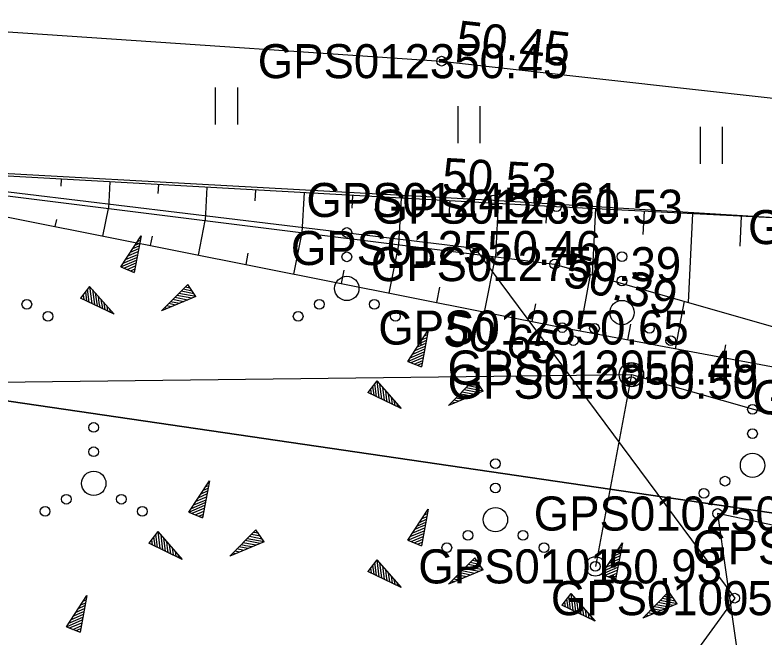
# Model space of a CAD drawing. Extents: x 551623 to 559850, y 6561220 to 6567135.
# Drawn here: x 555999.34 to 556014.76, y 6565354.2 to 6565367.01 of the extents above; entities that cross this region are included whole.
import ezdxf

# ---------------------------------------------------------------- set-up
doc = ezdxf.new("R2010")
doc.units = 0
for name, color, linetype in [('HALJASTUS', 7, 'Continuous'), ('KORGUS-EH2000', 7, 'Continuous'), ('KPOHULIIN', 7, 'Continuous'), ('MOOTKORG-EH2000', 7, 'Continuous'), ('MOOTMPUNKT', 7, 'Continuous'), ('MOOTNR', 7, 'Continuous'), ('PIIR', 7, 'Continuous'), ('POST', 7, 'Continuous'), ('RELJEEF', 7, 'Continuous'), ('TEE', 7, 'Continuous')]:
    doc.layers.add(name, color=color, linetype=linetype)

msp = doc.modelspace()

# ---------------------------------------------------------------- linework, layer by layer
at = {"layer": 'HALJASTUS'}
for p, q in [((556003.455, 6565365.519), (556003.455, 6565364.758)), ((556003.91, 6565365.519), (556003.91, 6565364.758)), ((556008.44, 6565365.131), (556008.44, 6565364.37)), ((556008.895, 6565365.131), (556008.895, 6565364.37)), ((556013.422, 6565364.708), (556013.422, 6565363.947)), ((556013.877, 6565364.708), (556013.877, 6565363.947))]:
    msp.add_line(p, q, dxfattribs=at)
msp.add_lwpolyline([(555993.466, 6565364.067), (556009.179, 6565363.204), (556018.189, 6565362.647), (556019.213, 6565357.893), (556017.04, 6565356.065), (556013.782, 6565356.759), (556014.467, 6565351.934), (556019.265, 6565351.225), (556022.764, 6565353.488), (556026.171, 6565358.357)], dxfattribs=at)
for centre, radius in [((556006.16, 6565362.536), 0.1), ((556006.16, 6565362.036), 0.1), ((556011.817, 6565362.04), 0.1), ((556006.16, 6565361.386), 0.25), ((556011.817, 6565361.54), 0.1), ((555999.581, 6565361.061), 0.1), ((556005.595, 6565361.061), 0.1), ((556006.725, 6565361.061), 0.1), ((556011.817, 6565360.89), 0.25), ((556000.016, 6565360.811), 0.1), ((556005.16, 6565360.811), 0.1), ((556007.16, 6565360.811), 0.1), ((556011.252, 6565360.565), 0.1), ((556012.382, 6565360.565), 0.1), ((556010.817, 6565360.315), 0.1), ((556012.817, 6565360.315), 0.1), ((556014.501, 6565358.899), 0.1), ((556000.957, 6565358.528), 0.1), ((556014.501, 6565358.399), 0.1), ((556000.957, 6565358.028), 0.1), ((556009.216, 6565357.784), 0.1), ((556014.501, 6565357.749), 0.25), ((556000.957, 6565357.378), 0.25), ((556013.936, 6565357.424), 0.1), ((556009.216, 6565357.284), 0.1), ((556013.501, 6565357.174), 0.1), ((556000.392, 6565357.053), 0.1), ((556001.522, 6565357.053), 0.1), ((555999.957, 6565356.803), 0.1), ((556001.957, 6565356.803), 0.1), ((556009.216, 6565356.634), 0.25), ((556008.651, 6565356.309), 0.1), ((556009.781, 6565356.309), 0.1), ((556008.216, 6565356.059), 0.1), ((556010.216, 6565356.059), 0.1)]:
    msp.add_circle(centre, radius, dxfattribs=at)
at = {"layer": 'KORGUS-EH2000'}
for centre in [(556008.109, 6565366.058), (556010.471, 6565363.067), (556010.432, 6565361.886), (556010.587, 6565360.582)]:
    msp.add_circle(centre, 0.1, dxfattribs=at)
at = {"layer": 'KPOHULIIN'}
msp.add_lwpolyline([(555766.29, 6565358.132), (555774.476, 6565357.809), (555774.476, 6565357.809), (555822.758, 6565358.143), (555870.36, 6565358.416), (555918.911, 6565358.624), (555918.911, 6565358.624), (555966.511, 6565359.063), (556012.012, 6565359.614), (556063.102, 6565345.172), (556063.102, 6565345.172), (556112.628, 6565331.115), (556160.567, 6565309.951), (556211.02, 6565287.529)], dxfattribs=at)
at = {"layer": 'MOOTMPUNKT'}
for centre in [(556008.109, 6565366.058), (556009.179, 6565363.204), (556010.471, 6565363.067), (556008.789, 6565362.217), (556010.432, 6565361.886), (556010.587, 6565360.582), (556012.012, 6565359.76), (556012.012, 6565359.468), (556013.782, 6565356.759), (556011.27, 6565355.672), (556014.135, 6565355.019)]:
    msp.add_circle(centre, 0.1, dxfattribs=at)
at = {"layer": 'PIIR'}
for points in [[(555860.69, 6565787.05), (556134.83, 6565867.67), (556136.76, 6565868.24), (556138.68, 6565868.81), (556304.72, 6565917.64), (556407.28, 6565947.65), (556409.2, 6565948.21), (556411.12, 6565948.77), (556555.39, 6565990.98), (556602.55, 6565855.41), (556340.11, 6565662.55), (556145.23, 6565518.55), (556122.95, 6565328.71), (556065.95, 6565349.3), (555986.85, 6565360.88), (555889.86, 6565359.34), (555877.35, 6565546.73)], [(555766.77, 6565362.31), (555785.15, 6565359.9), (555792.17, 6565359.86), (555889.86, 6565359.34), (555986.85, 6565360.88), (556065.95, 6565349.3), (556122.95, 6565328.71), (556199.38, 6565295.85), (556198.85, 6565282.81), (556195.83, 6565275.41), (556189.32, 6565262.35), (556176.88, 6565235.57), (556133.25, 6565139.15), (556097.67, 6565060.64), (555982.17, 6564796.57), (555965.54, 6564731.83), (555935.2, 6564801.96), (555871.92, 6565015.39), (555870.22, 6565021.13), (555867.36, 6565030.76)]]:
    msp.add_lwpolyline(points, close=True, dxfattribs=at)
at = {"layer": 'POST'}
msp.add_lwpolyline([(556012.012, 6565359.614), (556011.27, 6565355.672)], dxfattribs=at)
for centre, radius in [((556012.012, 6565359.614), 0.25), ((556011.27, 6565355.672), 0.2)]:
    msp.add_circle(centre, radius, dxfattribs=at)
at = {"layer": 'RELJEEF'}
for p, q in [((556000.289, 6565363.633), (556000.281, 6565363.489)), ((556001.288, 6565363.578), (556001.257, 6565363.03)), ((556002.286, 6565363.522), (556002.276, 6565363.337)), ((556003.285, 6565363.467), (556003.246, 6565362.782)), ((556004.283, 6565363.411), (556004.27, 6565363.185)), ((556005.281, 6565363.355), (556005.236, 6565362.534)), ((556006.28, 6565363.3), (556006.265, 6565363.033)), ((556007.278, 6565363.244), (556007.225, 6565362.286)), ((556008.277, 6565363.189), (556008.26, 6565362.881)), ((556009.275, 6565363.133), (556009.214, 6565362.038)), ((556001.146, 6565362.461), (556001.259, 6565363.03)), ((556010.274, 6565363.078), (556010.254, 6565362.728)), ((556011.272, 6565363.026), (556011.203, 6565361.665)), ((556012.271, 6565362.975), (556012.247, 6565362.497)), ((556000.165, 6565362.656), (556000.195, 6565362.805)), ((556013.27, 6565362.924), (556013.177, 6565361.1)), ((556014.268, 6565362.873), (556014.237, 6565362.256)), ((556003.108, 6565362.071), (556003.249, 6565362.782)), ((556005.069, 6565361.68), (556005.239, 6565362.533)), ((556001.511, 6565361.829), (556001.931, 6565362.469)), ((556001.931, 6565362.469), (556001.791, 6565361.714)), ((556001.856, 6565362.354), (556001.916, 6565362.379)), ((556001.906, 6565362.429), (556001.926, 6565362.439)), ((556002.127, 6565362.266), (556002.165, 6565362.458)), ((556001.711, 6565362.129), (556001.881, 6565362.204)), ((556001.761, 6565362.204), (556001.891, 6565362.264)), ((556001.806, 6565362.279), (556001.906, 6565362.319)), ((556007.031, 6565361.29), (556007.229, 6565362.285)), ((556001.611, 6565361.979), (556001.861, 6565362.084)), ((556001.661, 6565362.054), (556001.786, 6565362.109)), ((556001.786, 6565362.109), (556001.871, 6565362.144)), ((556004.089, 6565361.875), (556004.135, 6565362.11)), ((556008.992, 6565360.9), (556009.219, 6565362.037)), ((556001.511, 6565361.829), (556001.836, 6565361.969)), ((556001.561, 6565361.904), (556001.846, 6565362.024)), ((556001.576, 6565361.804), (556001.826, 6565361.909)), ((556001.511, 6565361.829), (556001.791, 6565361.714)), ((556001.511, 6565361.829), (556001.511, 6565361.829)), ((556001.641, 6565361.774), (556001.816, 6565361.849)), ((556001.711, 6565361.749), (556001.806, 6565361.789)), ((556001.776, 6565361.724), (556001.791, 6565361.729)), ((556006.05, 6565361.485), (556006.105, 6565361.762)), ((556010.955, 6565360.514), (556011.171, 6565361.674)), ((556000.869, 6565361.428), (556000.684, 6565361.188)), ((556000.869, 6565361.428), (556001.374, 6565360.858)), ((556000.869, 6565361.428), (556000.914, 6565361.078)), ((556000.869, 6565361.428), (556000.869, 6565361.428)), ((556002.348, 6565360.923), (556002.888, 6565361.468)), ((556002.898, 6565361.453), (556002.878, 6565361.453)), ((556003.058, 6565361.218), (556002.888, 6565361.468)), ((556008.012, 6565361.095), (556008.075, 6565361.415)), ((556000.784, 6565361.318), (556000.809, 6565361.133)), ((556000.824, 6565361.373), (556000.859, 6565361.103)), ((556000.929, 6565361.363), (556000.969, 6565361.053)), ((556000.989, 6565361.293), (556001.024, 6565361.028)), ((556003.058, 6565361.218), (556002.708, 6565361.283)), ((556003.018, 6565361.273), (556002.753, 6565361.328)), ((556002.978, 6565361.333), (556002.793, 6565361.368)), ((556002.938, 6565361.393), (556002.838, 6565361.413)), ((556001.374, 6565360.858), (556000.684, 6565361.188)), ((556000.694, 6565361.203), (556000.699, 6565361.183)), ((556000.739, 6565361.258), (556000.754, 6565361.158)), ((556001.049, 6565361.228), (556001.064, 6565361.088)), ((556001.104, 6565361.158), (556001.134, 6565360.973)), ((556003.058, 6565361.218), (556002.348, 6565360.923)), ((556002.723, 6565361.078), (556002.538, 6565361.113)), ((556002.673, 6565361.138), (556002.583, 6565361.158)), ((556002.888, 6565361.148), (556002.623, 6565361.198)), ((556002.973, 6565361.183), (556002.668, 6565361.243)), ((556002.808, 6565361.113), (556002.673, 6565361.138)), ((556003.058, 6565361.218), (556003.058, 6565361.218)), ((556012.921, 6565360.147), (556013.102, 6565361.121)), ((556001.064, 6565361.088), (556001.079, 6565360.998)), ((556001.164, 6565361.093), (556001.184, 6565360.948)), ((556001.224, 6565361.023), (556001.239, 6565360.923)), ((556001.284, 6565360.958), (556001.294, 6565360.893)), ((556002.473, 6565360.973), (556002.413, 6565360.988)), ((556002.558, 6565361.008), (556002.453, 6565361.028)), ((556002.638, 6565361.043), (556002.498, 6565361.073)), ((556009.973, 6565360.704), (556010.045, 6565361.067)), ((556001.344, 6565360.888), (556001.349, 6565360.868)), ((556002.388, 6565360.938), (556002.373, 6565360.943)), ((556011.938, 6565360.331), (556011.998, 6565360.651)), ((556007.415, 6565359.887), (556007.835, 6565360.527)), ((556007.835, 6565360.527), (556007.695, 6565359.772)), ((556007.81, 6565360.487), (556007.83, 6565360.497)), ((556007.71, 6565360.337), (556007.81, 6565360.377)), ((556007.76, 6565360.412), (556007.82, 6565360.437)), ((556007.615, 6565360.187), (556007.785, 6565360.262)), ((556007.665, 6565360.262), (556007.795, 6565360.322)), ((556007.69, 6565360.167), (556007.775, 6565360.202)), ((556013.904, 6565359.964), (556013.953, 6565360.228)), ((556007.415, 6565359.887), (556007.74, 6565360.027)), ((556007.465, 6565359.962), (556007.75, 6565360.082)), ((556007.515, 6565360.037), (556007.765, 6565360.142)), ((556007.565, 6565360.112), (556007.69, 6565360.167)), ((556007.415, 6565359.887), (556007.695, 6565359.772)), ((556007.415, 6565359.887), (556007.415, 6565359.887)), ((556007.48, 6565359.862), (556007.73, 6565359.967)), ((556007.545, 6565359.832), (556007.72, 6565359.907)), ((556007.615, 6565359.807), (556007.71, 6565359.847)), ((556007.68, 6565359.782), (556007.695, 6565359.787)), ((556006.774, 6565359.486), (556006.589, 6565359.246)), ((556006.729, 6565359.431), (556006.764, 6565359.161)), ((556006.774, 6565359.486), (556007.279, 6565358.916)), ((556006.774, 6565359.486), (556006.819, 6565359.136)), ((556006.774, 6565359.486), (556006.774, 6565359.486)), ((556006.834, 6565359.421), (556006.874, 6565359.111)), ((556008.253, 6565358.981), (556008.793, 6565359.526)), ((556008.883, 6565359.391), (556008.698, 6565359.426)), ((556008.843, 6565359.451), (556008.743, 6565359.471)), ((556008.803, 6565359.511), (556008.783, 6565359.511)), ((556008.963, 6565359.276), (556008.793, 6565359.526)), ((556006.599, 6565359.261), (556006.604, 6565359.241)), ((556006.644, 6565359.316), (556006.659, 6565359.216)), ((556006.689, 6565359.376), (556006.714, 6565359.191)), ((556006.894, 6565359.351), (556006.929, 6565359.086)), ((556006.954, 6565359.286), (556006.969, 6565359.146)), ((556008.963, 6565359.276), (556008.253, 6565358.981)), ((556008.793, 6565359.206), (556008.528, 6565359.256)), ((556008.878, 6565359.241), (556008.573, 6565359.301)), ((556008.963, 6565359.276), (556008.613, 6565359.341)), ((556008.923, 6565359.331), (556008.658, 6565359.386)), ((556008.963, 6565359.276), (556008.963, 6565359.276)), ((556007.279, 6565358.916), (556006.589, 6565359.246)), ((556006.969, 6565359.146), (556006.984, 6565359.056)), ((556007.009, 6565359.216), (556007.039, 6565359.031)), ((556007.069, 6565359.151), (556007.089, 6565359.006)), ((556008.543, 6565359.101), (556008.403, 6565359.131)), ((556008.628, 6565359.136), (556008.443, 6565359.171)), ((556008.578, 6565359.196), (556008.488, 6565359.216)), ((556008.713, 6565359.171), (556008.578, 6565359.196)), ((556007.129, 6565359.081), (556007.144, 6565358.981)), ((556007.189, 6565359.016), (556007.199, 6565358.951)), ((556008.293, 6565358.996), (556008.278, 6565359.001)), ((556008.378, 6565359.031), (556008.318, 6565359.046)), ((556008.463, 6565359.066), (556008.358, 6565359.086)), ((556007.249, 6565358.946), (556007.254, 6565358.926)), ((556002.915, 6565356.788), (556003.335, 6565357.428)), ((556003.335, 6565357.428), (556003.195, 6565356.673)), ((556003.21, 6565357.238), (556003.31, 6565357.278)), ((556003.26, 6565357.313), (556003.32, 6565357.338)), ((556003.31, 6565357.388), (556003.33, 6565357.398)), ((556003.115, 6565357.088), (556003.285, 6565357.163)), ((556003.165, 6565357.163), (556003.295, 6565357.223)), ((556003.19, 6565357.068), (556003.275, 6565357.103)), ((556002.965, 6565356.863), (556003.25, 6565356.983)), ((556003.015, 6565356.938), (556003.265, 6565357.043)), ((556003.065, 6565357.013), (556003.19, 6565357.068)), ((556002.915, 6565356.788), (556003.24, 6565356.928)), ((556002.98, 6565356.763), (556003.23, 6565356.868)), ((556003.045, 6565356.733), (556003.22, 6565356.808)), ((556007.415, 6565356.209), (556007.835, 6565356.849)), ((556007.835, 6565356.849), (556007.695, 6565356.094)), ((556007.81, 6565356.809), (556007.83, 6565356.819)), ((556002.915, 6565356.788), (556003.195, 6565356.673)), ((556002.915, 6565356.788), (556002.915, 6565356.788)), ((556003.115, 6565356.708), (556003.21, 6565356.748)), ((556003.18, 6565356.683), (556003.195, 6565356.688)), ((556007.665, 6565356.584), (556007.795, 6565356.644)), ((556007.71, 6565356.659), (556007.81, 6565356.699)), ((556007.76, 6565356.734), (556007.82, 6565356.759)), ((556007.565, 6565356.434), (556007.69, 6565356.489)), ((556007.615, 6565356.509), (556007.785, 6565356.584)), ((556007.69, 6565356.489), (556007.775, 6565356.524)), ((556002.273, 6565356.387), (556002.088, 6565356.147)), ((556002.228, 6565356.332), (556002.263, 6565356.062)), ((556002.273, 6565356.387), (556002.778, 6565355.817)), ((556002.273, 6565356.387), (556002.318, 6565356.037)), ((556002.273, 6565356.387), (556002.273, 6565356.387)), ((556003.752, 6565355.882), (556004.292, 6565356.427)), ((556004.382, 6565356.292), (556004.197, 6565356.327)), ((556004.342, 6565356.352), (556004.242, 6565356.372)), ((556004.302, 6565356.412), (556004.282, 6565356.412)), ((556004.462, 6565356.177), (556004.292, 6565356.427)), ((556007.415, 6565356.209), (556007.74, 6565356.349)), ((556007.465, 6565356.284), (556007.75, 6565356.404)), ((556007.515, 6565356.359), (556007.765, 6565356.464)), ((556002.143, 6565356.217), (556002.158, 6565356.117)), ((556002.188, 6565356.277), (556002.213, 6565356.092)), ((556002.333, 6565356.322), (556002.373, 6565356.012)), ((556002.393, 6565356.252), (556002.428, 6565355.987)), ((556002.453, 6565356.187), (556002.468, 6565356.047)), ((556004.462, 6565356.177), (556003.752, 6565355.882)), ((556004.377, 6565356.142), (556004.072, 6565356.202)), ((556004.462, 6565356.177), (556004.112, 6565356.242)), ((556004.422, 6565356.232), (556004.157, 6565356.287)), ((556004.462, 6565356.177), (556004.462, 6565356.177)), ((556007.415, 6565356.209), (556007.695, 6565356.094)), ((556007.415, 6565356.209), (556007.415, 6565356.209)), ((556007.48, 6565356.184), (556007.73, 6565356.289)), ((556007.545, 6565356.154), (556007.72, 6565356.229)), ((556002.778, 6565355.817), (556002.088, 6565356.147)), ((556002.098, 6565356.162), (556002.103, 6565356.142)), ((556002.468, 6565356.047), (556002.483, 6565355.957)), ((556002.508, 6565356.117), (556002.538, 6565355.932)), ((556002.568, 6565356.052), (556002.588, 6565355.907)), ((556004.042, 6565356.002), (556003.902, 6565356.032)), ((556004.127, 6565356.037), (556003.942, 6565356.072)), ((556004.077, 6565356.097), (556003.987, 6565356.117)), ((556004.292, 6565356.107), (556004.027, 6565356.157)), ((556004.212, 6565356.072), (556004.077, 6565356.097)), ((556007.615, 6565356.129), (556007.71, 6565356.169)), ((556007.68, 6565356.104), (556007.695, 6565356.109)), ((556011.406, 6565355.515), (556011.826, 6565356.155)), ((556011.826, 6565356.155), (556011.686, 6565355.4)), ((556011.751, 6565356.04), (556011.811, 6565356.065)), ((556011.801, 6565356.115), (556011.821, 6565356.125)), ((556002.628, 6565355.982), (556002.643, 6565355.882)), ((556002.688, 6565355.917), (556002.698, 6565355.852)), ((556003.792, 6565355.897), (556003.777, 6565355.902)), ((556003.877, 6565355.932), (556003.817, 6565355.947)), ((556003.962, 6565355.967), (556003.857, 6565355.987)), ((556011.606, 6565355.815), (556011.776, 6565355.89)), ((556011.656, 6565355.89), (556011.786, 6565355.95)), ((556011.701, 6565355.965), (556011.801, 6565356.005)), ((556002.748, 6565355.847), (556002.753, 6565355.827)), ((556006.774, 6565355.809), (556006.589, 6565355.569)), ((556006.729, 6565355.754), (556006.764, 6565355.484)), ((556006.774, 6565355.809), (556007.279, 6565355.239)), ((556006.774, 6565355.809), (556006.819, 6565355.459)), ((556006.774, 6565355.809), (556006.774, 6565355.809)), ((556006.834, 6565355.744), (556006.874, 6565355.434)), ((556008.253, 6565355.304), (556008.793, 6565355.849)), ((556008.883, 6565355.714), (556008.698, 6565355.749)), ((556008.843, 6565355.774), (556008.743, 6565355.794)), ((556008.803, 6565355.834), (556008.783, 6565355.834)), ((556008.963, 6565355.599), (556008.793, 6565355.849)), ((556011.456, 6565355.59), (556011.741, 6565355.71)), ((556011.506, 6565355.665), (556011.756, 6565355.77)), ((556011.556, 6565355.74), (556011.681, 6565355.795)), ((556011.681, 6565355.795), (556011.766, 6565355.83)), ((556007.279, 6565355.239), (556006.589, 6565355.569)), ((556006.599, 6565355.584), (556006.604, 6565355.564)), ((556006.644, 6565355.639), (556006.659, 6565355.539)), ((556006.689, 6565355.699), (556006.714, 6565355.514)), ((556006.894, 6565355.674), (556006.929, 6565355.409)), ((556006.954, 6565355.609), (556006.969, 6565355.469)), ((556008.963, 6565355.599), (556008.253, 6565355.304)), ((556008.793, 6565355.529), (556008.528, 6565355.579)), ((556008.878, 6565355.564), (556008.573, 6565355.624)), ((556008.963, 6565355.599), (556008.613, 6565355.664)), ((556008.923, 6565355.654), (556008.658, 6565355.709)), ((556008.963, 6565355.599), (556008.963, 6565355.599)), ((556011.406, 6565355.515), (556011.731, 6565355.655)), ((556011.471, 6565355.49), (556011.721, 6565355.595)), ((556006.969, 6565355.469), (556006.984, 6565355.379)), ((556007.009, 6565355.539), (556007.039, 6565355.354)), ((556007.069, 6565355.474), (556007.089, 6565355.329)), ((556007.129, 6565355.404), (556007.144, 6565355.304)), ((556008.463, 6565355.389), (556008.358, 6565355.409)), ((556008.543, 6565355.424), (556008.403, 6565355.454)), ((556008.628, 6565355.459), (556008.443, 6565355.494)), ((556008.578, 6565355.519), (556008.488, 6565355.539)), ((556008.713, 6565355.494), (556008.578, 6565355.519)), ((556011.406, 6565355.515), (556011.686, 6565355.4)), ((556011.406, 6565355.515), (556011.406, 6565355.515)), ((556011.536, 6565355.46), (556011.711, 6565355.535)), ((556011.606, 6565355.435), (556011.701, 6565355.475)), ((556011.671, 6565355.41), (556011.686, 6565355.415)), ((556007.189, 6565355.339), (556007.199, 6565355.274)), ((556007.249, 6565355.269), (556007.254, 6565355.249)), ((556008.293, 6565355.319), (556008.278, 6565355.324)), ((556008.378, 6565355.354), (556008.318, 6565355.369)), ((556010.764, 6565355.114), (556010.579, 6565354.874)), ((556010.764, 6565355.114), (556011.269, 6565354.544)), ((556010.764, 6565355.114), (556010.809, 6565354.764)), ((556010.764, 6565355.114), (556010.764, 6565355.114)), ((556012.243, 6565354.609), (556012.783, 6565355.154)), ((556012.833, 6565355.079), (556012.733, 6565355.099)), ((556012.793, 6565355.139), (556012.773, 6565355.139)), ((556012.953, 6565354.904), (556012.783, 6565355.154)), ((556000.396, 6565354.433), (556000.816, 6565355.073)), ((556000.816, 6565355.073), (556000.676, 6565354.318)), ((556000.741, 6565354.958), (556000.801, 6565354.983)), ((556000.791, 6565355.033), (556000.811, 6565355.043)), ((556010.634, 6565354.944), (556010.649, 6565354.844)), ((556010.679, 6565355.004), (556010.704, 6565354.819)), ((556010.719, 6565355.059), (556010.754, 6565354.789)), ((556010.824, 6565355.049), (556010.864, 6565354.739)), ((556010.884, 6565354.979), (556010.919, 6565354.714)), ((556012.953, 6565354.904), (556012.603, 6565354.969)), ((556012.913, 6565354.959), (556012.648, 6565355.014)), ((556012.873, 6565355.019), (556012.688, 6565355.054)), ((556000.596, 6565354.733), (556000.766, 6565354.808)), ((556000.646, 6565354.808), (556000.776, 6565354.868)), ((556000.691, 6565354.883), (556000.791, 6565354.923)), ((556011.269, 6565354.544), (556010.579, 6565354.874)), ((556010.589, 6565354.889), (556010.594, 6565354.869)), ((556010.944, 6565354.914), (556010.959, 6565354.774)), ((556010.999, 6565354.844), (556011.029, 6565354.659)), ((556012.953, 6565354.904), (556012.243, 6565354.609)), ((556012.618, 6565354.764), (556012.433, 6565354.799)), ((556012.568, 6565354.824), (556012.478, 6565354.844)), ((556012.783, 6565354.834), (556012.518, 6565354.884)), ((556012.868, 6565354.869), (556012.563, 6565354.929)), ((556012.703, 6565354.799), (556012.568, 6565354.824)), ((556012.953, 6565354.904), (556012.953, 6565354.904)), ((556000.496, 6565354.583), (556000.746, 6565354.688)), ((556000.546, 6565354.658), (556000.671, 6565354.713)), ((556000.671, 6565354.713), (556000.756, 6565354.748)), ((556010.959, 6565354.774), (556010.974, 6565354.684)), ((556011.059, 6565354.779), (556011.079, 6565354.634)), ((556011.119, 6565354.709), (556011.134, 6565354.609)), ((556011.179, 6565354.644), (556011.189, 6565354.579)), ((556012.368, 6565354.659), (556012.308, 6565354.674)), ((556012.453, 6565354.694), (556012.348, 6565354.714)), ((556012.533, 6565354.729), (556012.393, 6565354.759)), ((556000.396, 6565354.433), (556000.721, 6565354.573)), ((556000.446, 6565354.508), (556000.731, 6565354.628)), ((556000.461, 6565354.408), (556000.711, 6565354.513)), ((556011.239, 6565354.574), (556011.244, 6565354.554)), ((556012.283, 6565354.624), (556012.268, 6565354.629)), ((556000.396, 6565354.433), (556000.676, 6565354.318)), ((556000.396, 6565354.433), (556000.396, 6565354.433)), ((556000.526, 6565354.378), (556000.701, 6565354.453)), ((556000.596, 6565354.353), (556000.691, 6565354.393)), ((556000.661, 6565354.328), (556000.676, 6565354.333))]:
    msp.add_line(p, q, dxfattribs=at)
for points in [[(556009.016, 6565348.025), (555996.731, 6565349.216), (555990.772, 6565351.516), (555985.042, 6565355.994), (555986.421, 6565360.478), (555993.466, 6565364.067), (556008.789, 6565362.217), (556014.135, 6565355.019), (556011.283, 6565351.084), (556009.016, 6565348.025)], [(555993.3, 6565364.022), (556010.432, 6565361.886), (556019.769, 6565359.212)], [(556019.475, 6565362.606), (556010.471, 6565363.067), (555993.3, 6565364.022), (556010.587, 6565360.582), (556018.278, 6565359.149), (556019.769, 6565359.212)]]:
    msp.add_lwpolyline(points, dxfattribs=at)
at = {"layer": 'TEE'}
msp.add_lwpolyline([(555982.622, 6565367.458), (555985.438, 6565367.33), (555992.704, 6565367.102), (556008.109, 6565366.058), (556019.902, 6565364.745)], dxfattribs=at)

# ---------------------------------------------------------------- texts
at = {"layer": 'KORGUS-EH2000'}
for s, rotation, p in [(' 50.45', 353.6483, (556008.128, 6565366.232)), (' 50.53', 356.8157, (556007.849, 6565363.388)), (' 50.39', 344.0192, (556010.327, 6565361.534)), (' 50.65', 349.4458, (556007.862, 6565360.285))]:
    msp.add_text(s, height=0.7, rotation=rotation, dxfattribs=at).set_placement(p)
at = {"layer": 'MOOTKORG-EH2000'}
for s, p in [(' 50.45', (556008.109, 6565365.708)), (' 50.61', (556009.179, 6565362.854)), (' 50.53', (556010.471, 6565362.717)), (' 50.46', (556008.789, 6565361.867)), (' 50.39', (556010.432, 6565361.536)), (' 50.65', (556010.587, 6565360.232)), (' 50.49', (556012.012, 6565359.41)), (' 50.50', (556012.012, 6565359.118)), (' 50.16', (556013.782, 6565356.409)), (' 50.93', (556011.27, 6565355.322)), (' 50.15', (556014.135, 6565354.669))]:
    msp.add_text(s, height=0.7, dxfattribs=at).set_placement(p)
at = {"layer": 'MOOTNR'}
for s, p in [('GPS0123 ', (556004.329, 6565365.708)), ('GPS0124 ', (556005.329, 6565362.854)), ('GPS0126 ', (556006.691, 6565362.717)), ('GPS0107 ', (556014.409, 6565362.297)), ('GPS0125 ', (556005.009, 6565361.867)), ('GPS0127 ', (556006.653, 6565361.536)), ('GPS0128 ', (556006.807, 6565360.232)), ('GPS0129 ', (556008.232, 6565359.41)), ('GPS0130 ', (556008.232, 6565359.118)), ('GPS0106 ', (556014.499, 6565358.799)), ('GPS0102 ', (556010.003, 6565356.409)), ('GPS0103 ', (556013.26, 6565355.715)), ('GPS0101 ', (556007.63, 6565355.322)), ('GPS0100 ', (556010.355, 6565354.669))]:
    msp.add_text(s, height=0.7, dxfattribs=at).set_placement(p)

doc.saveas('drawing.dxf')
